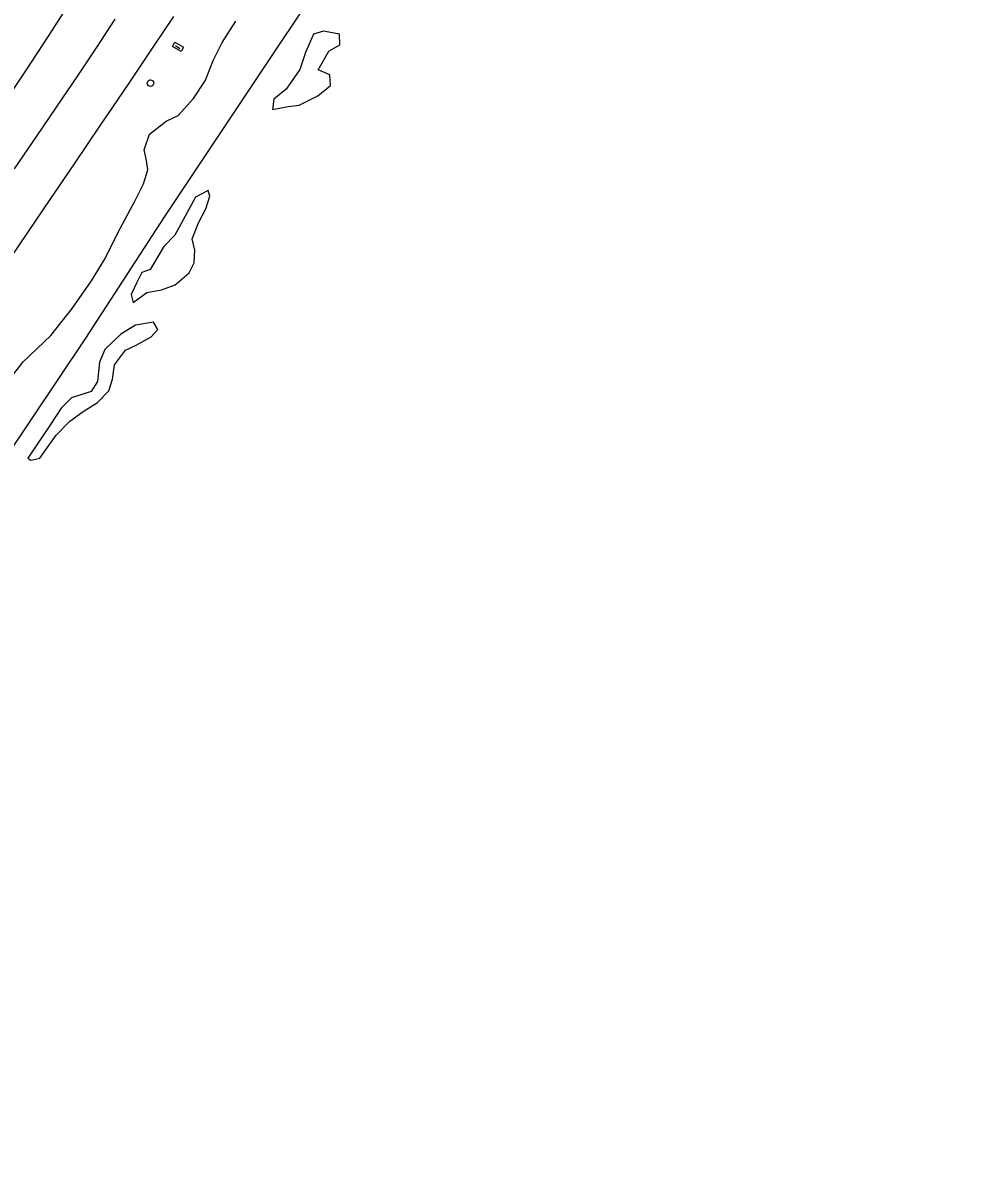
# Model space of a CAD drawing. Extents: x 2161152 to 2175754, y 602179 to 617749.
# Drawn here: x 2174863 to 2175611, y 615843 to 616760 of the extents above; entities that cross this region are included whole.
import ezdxf

# ---------------------------------------------------------------- set-up
doc = ezdxf.new("R2010")
doc.units = 0
for name, color, linetype in [('RD_EX_BldgApp_Sign', 7, 'Continuous'), ('RD_EX_Conc_Slab', 7, 'Continuous'), ('RD_EX_Fence_ChLk', 7, 'Continuous'), ('RD_EX_Fence_Other', 7, 'Continuous'), ('RD_EX_Road', 7, 'Continuous'), ('RD_EX_VEG', 7, 'Continuous')]:
    doc.layers.add(name, color=color, linetype=linetype)

msp = doc.modelspace()

# ---------------------------------------------------------------- linework, layer by layer
at = {"layer": 'RD_EX_BldgApp_Sign'}
msp.add_line((2174988.99, 616739.4), (2174985.34, 616741.83), dxfattribs=at)
at = {"layer": 'RD_EX_Conc_Slab'}
for points in [[(2174983.05, 616741.21), (2174985.01, 616744.67), (2174991.93, 616740.75), (2174989.96, 616737.29), (2174983.05, 616741.21)], [(2174965.38, 616714.47), (2174966.37, 616714.28), (2174967.21, 616713.72), (2174967.78, 616712.89), (2174967.99, 616711.9), (2174967.81, 616710.91), (2174967.27, 616710.06), (2174966.44, 616709.48), (2174965.46, 616709.26), (2174964.46, 616709.42), (2174963.61, 616709.95), (2174963.01, 616710.77), (2174962.78, 616711.75), (2174962.93, 616712.75), (2174963.44, 616713.61), (2174964.25, 616714.22), (2174965.23, 616714.47), (2174965.38, 616714.47)]]:
    msp.add_lwpolyline(points, dxfattribs=at)
at = {"layer": 'RD_EX_Fence_ChLk'}
msp.add_lwpolyline([(2175611.32, 617568.96), (2175560.97, 617492.94), (2175538.9, 617460.48), (2175463.43, 617345.1), (2175436.08, 617302.67), (2175412.86, 617267.41), (2175372.55, 617206.51), (2175321.76, 617128.65), (2175284.96, 617070.81), (2175255.48, 617024.85), (2175207.39, 616950.53), (2175150.39, 616863.92), (2175090.52, 616775.73), (2175059.76, 616729.9), (2174976.67, 616605.07), (2174913.45, 616507.85), (2174761.94, 616281.88), (2174618.11, 616092.07), (2174510.62, 615946.52), (2174433.2, 615843.17)], dxfattribs=at)
at = {"layer": 'RD_EX_Fence_Other'}
msp.add_lwpolyline([(2174906.3, 616784.89), (2174883.6, 616749.34), (2174865.91, 616722.55), (2174821.29, 616655.52), (2174771.06, 616581.24), (2174726.89, 616517.1), (2174664.54, 616426.76), (2174600.71, 616337.08), (2174549.92, 616266.17), (2174522.91, 616228.41), (2174494.78, 616190.4), (2174465.67, 616152.27), (2174437.22, 616115.56), (2174419.02, 616092.37), (2174398.6, 616067.04), (2174372.67, 616036.95)], dxfattribs=at)
at = {"layer": 'RD_EX_Road'}
for points in [[(2174983.75, 616765.13), (2174966.81, 616739.96), (2174948.14, 616711.97), (2174934.97, 616692.65), (2174925.31, 616678.27), (2174904.3, 616647.31), (2174884.98, 616618.85), (2174867.6, 616593.16), (2174845.51, 616560.36)], [(2174937.03, 616763.1), (2174922.01, 616740.22), (2174906.95, 616717.64), (2174894.45, 616699.23), (2174874.72, 616670.14), (2174856.51, 616643.25)]]:
    msp.add_lwpolyline(points, dxfattribs=at)
at = {"layer": 'RD_EX_VEG'}
for points in [[(2174851.47, 616473.42), (2174863.5, 616488.82), (2174885.7, 616510.06), (2174902.7, 616531.59), (2174918.24, 616553.65), (2174929.22, 616571.54), (2174939.58, 616592.56), (2174952.95, 616617.43), (2174959.9, 616631.28), (2174963.31, 616642.53), (2174962.36, 616649.92), (2174960.37, 616658.46), (2174964.62, 616670.98), (2174977.95, 616681.53), (2174987.63, 616685.93), (2174999.81, 616699.5), (2175009.17, 616713.6), (2175015.82, 616730.41), (2175022.79, 616744.31), (2175033.71, 616761.44)], [(2175062.98, 616690.69), (2175075.5, 616693.22), (2175084.27, 616694.17), (2175099.29, 616701.82), (2175109.3, 616710.09), (2175108.97, 616718.44), (2175099.46, 616722.49), (2175108.1, 616737.54), (2175116.86, 616742.56), (2175116.53, 616750.91), (2175103.8, 616753.5), (2175095.87, 616751.08), (2175089.32, 616736.46), (2175084.75, 616722.78), (2175073.82, 616706.99), (2175064.02, 616699.04), (2175062.98, 616690.69)], [(2174951.46, 616536.37), (2174962.56, 616544.29), (2174974.29, 616546.39), (2174985.09, 616550.46), (2174996.39, 616560.03), (2175000.43, 616568.14), (2175000.83, 616578.22), (2174998.73, 616587.26), (2175003.7, 616600.15), (2175009.81, 616611.39), (2175012.92, 616621.49), (2175011.45, 616626.07), (2175001.47, 616620.53), (2174993.18, 616605.33), (2174984.89, 616590.15), (2174976.18, 616581.09), (2174965.3, 616562.68), (2174958.45, 616560.49), (2174954.41, 616552.38), (2174949.86, 616542.82), (2174951.46, 616536.37)], [(2174867.42, 616411.83), (2174869.6, 616410.38), (2174876.88, 616411.85), (2174889.95, 616430.18), (2174900.96, 616441.33), (2174911.55, 616449.14), (2174923.08, 616456.34), (2174932, 616465.71), (2174935, 616474.96), (2174936.74, 616486.4), (2174945.45, 616498.16), (2174954.07, 616502.33), (2174966, 616508.79), (2174971.29, 616514.72), (2174967.95, 616520.53), (2174953.31, 616518.12), (2174941.8, 616510.93), (2174928.83, 616498.85), (2174924.69, 616488.56), (2174922.96, 616473.07), (2174918.08, 616465.06), (2174902.3, 616460.25), (2174894, 616451.82), (2174884.87, 616438.08), (2174867.42, 616411.83)]]:
    msp.add_lwpolyline(points, dxfattribs=at)

doc.saveas('drawing.dxf')
